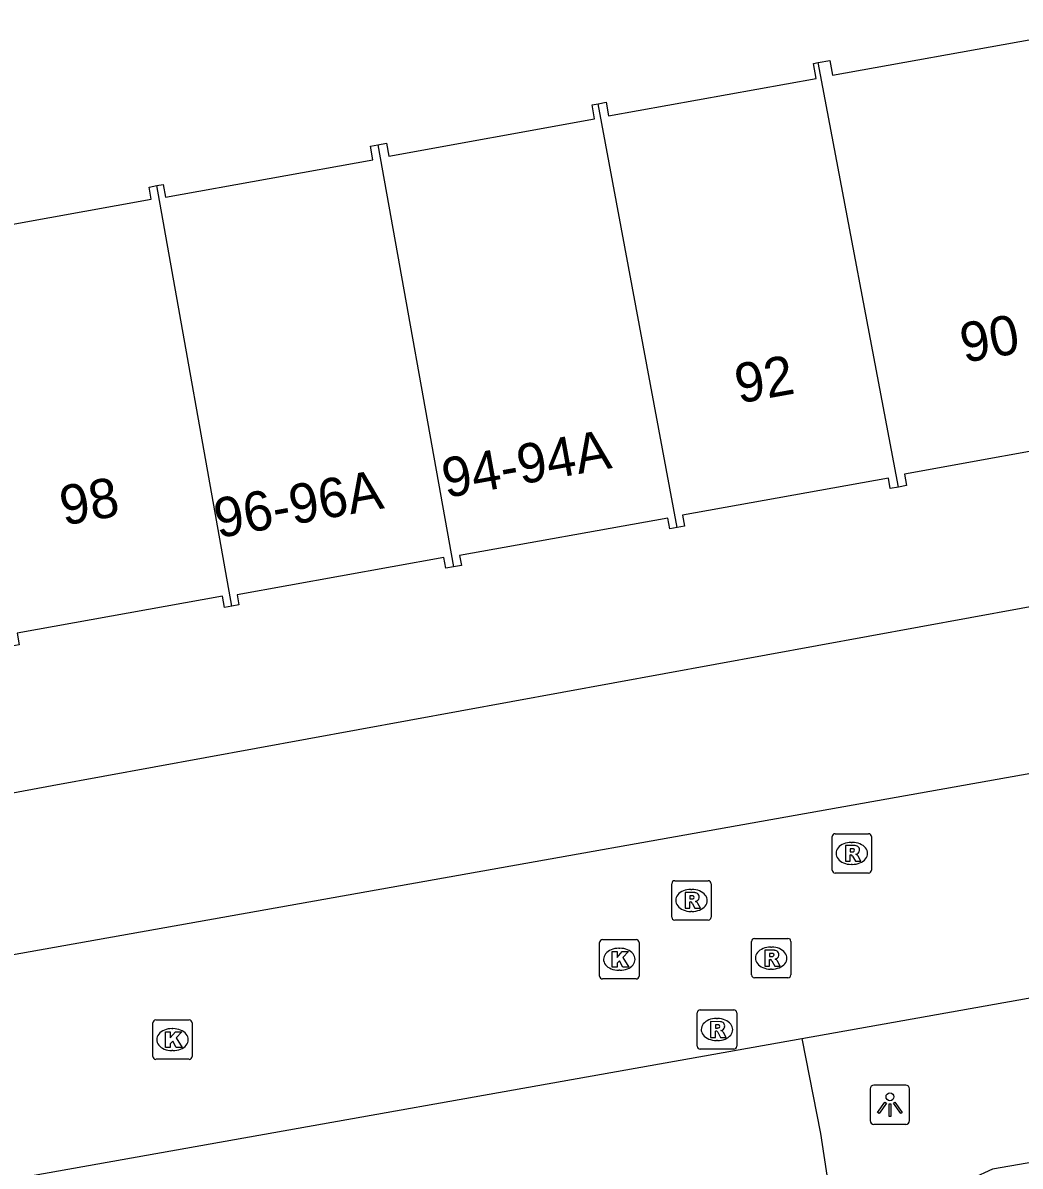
# Model space of a CAD drawing. Extents: x 157793 to 159380, y 380882 to 382313.
# Drawn here: x 158352.88 to 158378.21, y 381426.52 to 381455.55 of the extents above; entities that cross this region are included whole.
import ezdxf

# ---------------------------------------------------------------- set-up
doc = ezdxf.new("R2010")
doc.units = 0
for name, color, linetype in [('IMGEO_Kolk', 7, 'Continuous'), ('IMGEO_Lichtpunt', 7, 'Continuous'), ('IMGEO_Pand', 7, 'Continuous'), ('IMGEO_Pand_nummerreeks', 7, 'Continuous'), ('IMGEO_Rijbaan_lokaal_open', 7, 'Continuous'), ('IMGEO_Rioolput', 7, 'Continuous'), ('IMGEO_Voetpad_open', 7, 'Continuous')]:
    doc.layers.add(name, color=color, linetype=linetype)

msp = doc.modelspace()

# ---------------------------------------------------------------- linework, layer by layer
at = {"layer": 'IMGEO_Kolk'}
for p, q in [((158367.528, 381431.346), (158367.528, 381432.198)), ((158367.603, 381432.272), (158368.455, 381432.272)), ((158368.529, 381432.198), (158368.529, 381431.346)), ((158368.016, 381432.052), (158368.041, 381432.052)), ((158368.455, 381431.272), (158367.603, 381431.272)), ((158368.039, 381431.492), (158368.014, 381431.492)), ((158356.182, 381429.305), (158356.182, 381430.157)), ((158356.257, 381430.231), (158357.109, 381430.231)), ((158357.183, 381430.157), (158357.183, 381429.305)), ((158356.67, 381430.011), (158356.695, 381430.011)), ((158357.109, 381429.231), (158356.257, 381429.231)), ((158356.693, 381429.451), (158356.668, 381429.451))]:
    msp.add_line(p, q, dxfattribs=at)
for points in [[(158367.528, 381431.346), (158367.528, 381432.198)], [(158367.603, 381432.272), (158368.455, 381432.272)], [(158368.529, 381432.198), (158368.529, 381431.346)], [(158367.849, 381431.972), (158367.972, 381431.972), (158367.972, 381431.821), (158368.102, 381431.972), (158368.266, 381431.972), (158368.12, 381431.821), (158368.273, 381431.572), (158368.121, 381431.572), (158368.036, 381431.736), (158367.972, 381431.669), (158367.972, 381431.572), (158367.849, 381431.572), (158367.849, 381431.972)], [(158368.455, 381431.272), (158367.603, 381431.272)], [(158356.182, 381429.305), (158356.182, 381430.157)], [(158356.257, 381430.231), (158357.109, 381430.231)], [(158357.183, 381430.157), (158357.183, 381429.305)], [(158356.503, 381429.931), (158356.626, 381429.931), (158356.626, 381429.78), (158356.756, 381429.931), (158356.92, 381429.931), (158356.774, 381429.78), (158356.927, 381429.531), (158356.775, 381429.531), (158356.69, 381429.695), (158356.626, 381429.628), (158356.626, 381429.531), (158356.503, 381429.531), (158356.503, 381429.931)], [(158357.109, 381429.231), (158356.257, 381429.231)]]:
    msp.add_lwpolyline(points, dxfattribs=at)
for centre, start, end in [((158367.605, 381432.196), 91.552, 178.448), ((158367.605, 381432.196), 91.552, 178.448), ((158368.453, 381432.196), 1.552, 88.448), ((158368.453, 381432.196), 1.552, 88.448), ((158367.605, 381431.348), 181.552, 268.448), ((158367.605, 381431.348), 181.552, 268.448), ((158368.453, 381431.348), 271.552, 358.448), ((158368.453, 381431.348), 271.552, 358.448), ((158356.259, 381430.155), 91.552, 178.448), ((158356.259, 381430.155), 91.552, 178.448), ((158357.107, 381430.155), 1.552, 88.448), ((158357.107, 381430.155), 1.552, 88.448), ((158356.259, 381429.307), 181.552, 268.448), ((158356.259, 381429.307), 181.552, 268.448), ((158357.107, 381429.307), 271.552, 358.448), ((158357.107, 381429.307), 271.552, 358.448)]:
    msp.add_arc(centre, 0.0765, start, end, dxfattribs=at)
for centre, major_axis, ratio, start_param, end_param in [((158368.015, 381431.772), (-0.387, 0.002), 0.722429, 4.712389, 7.853982), ((158368.04, 381431.772), (-0.39, 0.002), 0.717154, 1.570796, 4.712389), ((158356.669, 381429.731), (-0.387, 0.002), 0.722429, 4.712389, 7.853982), ((158356.694, 381429.731), (-0.39, 0.002), 0.717154, 1.570796, 4.712389)]:
    msp.add_ellipse(centre, major_axis=major_axis, ratio=ratio, start_param=start_param, end_param=end_param, dxfattribs=at)
at = {"layer": 'IMGEO_Lichtpunt'}
for p, q in [((158374.401, 381428.481), (158374.401, 381427.674)), ((158374.401, 381428.481), (158374.401, 381427.674)), ((158375.303, 381428.576), (158374.495, 381428.576)), ((158375.303, 381428.576), (158374.495, 381428.576)), ((158375.397, 381427.674), (158375.397, 381428.481)), ((158375.397, 381427.674), (158375.397, 381428.481)), ((158374.495, 381427.58), (158375.303, 381427.58)), ((158374.495, 381427.58), (158375.303, 381427.58))]:
    msp.add_line(p, q, dxfattribs=at)
for points in [[(158374.775, 381428.145), (158374.814, 381428.117), (158374.626, 381427.855), (158374.588, 381427.882), (158374.775, 381428.145)], [(158374.877, 381428.097), (158374.924, 381428.097), (158374.924, 381427.775), (158374.877, 381427.775), (158374.877, 381428.097)], [(158374.987, 381428.117), (158375.025, 381428.144), (158375.212, 381427.882), (158375.173, 381427.854), (158374.987, 381428.117)]]:
    msp.add_lwpolyline(points, dxfattribs=at)
msp.add_circle((158374.9, 381428.279), 0.0994, dxfattribs=at)
for centre, start, end in [((158374.495, 381428.481), 90, 180), ((158374.495, 381428.481), 90, 180), ((158375.303, 381428.481), 0, 90), ((158375.303, 381428.481), 0, 90), ((158374.495, 381427.674), 180, 270), ((158374.495, 381427.674), 180, 270), ((158375.303, 381427.674), 270, 0), ((158375.303, 381427.674), 270, 360)]:
    msp.add_arc(centre, 0.0946, start, end, dxfattribs=at)
at = {"layer": 'IMGEO_Pand'}
for points in [[(158373.079, 381454.549), (158373.374, 381454.602), (158373.442, 381454.225), (158378.533, 381455.143), (158378.465, 381455.52), (158378.663, 381455.555)], [(158367.489, 381453.502), (158367.695, 381453.539), (158367.757, 381453.196), (158373.029, 381454.146), (158372.96, 381454.527), (158373.079, 381454.549)], [(158375.115, 381443.765), (158373.079, 381454.549)], [(158361.899, 381452.459), (158362.116, 381452.498), (158362.175, 381452.171), (158367.401, 381453.114), (158367.336, 381453.474), (158367.489, 381453.502)], [(158369.497, 381442.74), (158367.489, 381453.502)], [(158356.285, 381451.421), (158356.443, 381451.449), (158356.501, 381451.128), (158361.773, 381452.079), (158361.711, 381452.425), (158361.899, 381452.459)], [(158361.899, 381452.459), (158363.82, 381441.739)], [(158350.631, 381450.413), (158350.927, 381450.467), (158350.984, 381450.148), (158356.142, 381451.078), (158356.087, 381451.385), (158356.285, 381451.421)], [(158358.187, 381440.739), (158356.285, 381451.421)], [(158380.579, 381444.777), (158380.353, 381444.736), (158380.305, 381445.003), (158375.271, 381444.095), (158375.324, 381443.803), (158375.115, 381443.765)], [(158375.115, 381443.765), (158374.907, 381443.728), (158374.86, 381443.99), (158369.636, 381443.048), (158369.685, 381442.774), (158369.497, 381442.74)], [(158369.497, 381442.74), (158369.311, 381442.706), (158369.262, 381442.979), (158363.974, 381442.025), (158364.019, 381441.775), (158363.82, 381441.739)], [(158363.82, 381441.739), (158363.622, 381441.703), (158363.573, 381441.975), (158358.322, 381441.028), (158358.369, 381440.771), (158358.187, 381440.739)], [(158358.187, 381440.739), (158358.005, 381440.706), (158357.953, 381440.993), (158352.739, 381440.053), (158352.792, 381439.761), (158352.6, 381439.726)]]:
    msp.add_lwpolyline(points, dxfattribs=at)
at = {"layer": 'IMGEO_Rijbaan_lokaal_open'}
for points in [[(158389.687, 381438.882), (158388.503, 381438.277), (158347.078, 381430.896), (158347.04, 381431.137)], [(158372.662, 381429.759), (158387.962, 381432.489)], [(158353.167, 381426.285), (158372.662, 381429.759)]]:
    msp.add_lwpolyline(points, dxfattribs=at)
at = {"layer": 'IMGEO_Rioolput'}
for p, q in [((158373.432, 381434.035), (158373.432, 381434.887)), ((158373.507, 381434.961), (158374.359, 381434.961)), ((158373.92, 381434.741), (158373.945, 381434.741)), ((158374.433, 381434.887), (158374.433, 381434.035)), ((158373.943, 381434.181), (158373.918, 381434.181)), ((158374.359, 381433.961), (158373.507, 381433.961)), ((158369.36, 381432.84), (158369.36, 381433.692)), ((158369.435, 381433.766), (158370.287, 381433.766)), ((158370.361, 381433.692), (158370.361, 381432.84)), ((158369.848, 381433.546), (158369.873, 381433.546)), ((158369.871, 381432.986), (158369.846, 381432.986)), ((158370.287, 381432.766), (158369.435, 381432.766)), ((158371.384, 381431.375), (158371.384, 381432.227)), ((158371.459, 381432.301), (158372.311, 381432.301)), ((158372.385, 381432.227), (158372.385, 381431.375)), ((158371.872, 381432.081), (158371.897, 381432.081)), ((158371.895, 381431.521), (158371.87, 381431.521)), ((158372.311, 381431.301), (158371.459, 381431.301)), ((158370.008, 381429.562), (158370.008, 381430.414)), ((158370.083, 381430.488), (158370.935, 381430.488)), ((158371.009, 381430.414), (158371.009, 381429.562)), ((158370.496, 381430.268), (158370.521, 381430.268)), ((158370.935, 381429.488), (158370.083, 381429.488)), ((158370.519, 381429.708), (158370.494, 381429.708))]:
    msp.add_line(p, q, dxfattribs=at)
for points in [[(158373.432, 381434.035), (158373.432, 381434.887)], [(158373.507, 381434.961), (158374.359, 381434.961)], [(158374.433, 381434.887), (158374.433, 381434.035)], [(158374.021, 381434.659), (158373.769, 381434.661), (158373.769, 381434.261)], [(158373.769, 381434.261), (158373.893, 381434.261), (158373.893, 381434.423), (158373.904, 381434.423)], [(158373.947, 381434.58), (158373.893, 381434.58), (158373.893, 381434.499)], [(158373.893, 381434.499), (158373.945, 381434.499)], [(158373.951, 381434.394), (158374.022, 381434.261), (158374.162, 381434.261), (158374.097, 381434.387)], [(158374.359, 381433.961), (158373.507, 381433.961)], [(158369.36, 381432.84), (158369.36, 381433.692)], [(158369.435, 381433.766), (158370.287, 381433.766)], [(158370.361, 381433.692), (158370.361, 381432.84)], [(158369.949, 381433.464), (158369.697, 381433.466), (158369.697, 381433.066)], [(158369.875, 381433.385), (158369.821, 381433.385), (158369.821, 381433.304)], [(158369.821, 381433.304), (158369.873, 381433.304)], [(158369.697, 381433.066), (158369.821, 381433.066), (158369.821, 381433.228), (158369.832, 381433.228)], [(158369.879, 381433.199), (158369.95, 381433.066), (158370.09, 381433.066), (158370.025, 381433.192)], [(158370.287, 381432.766), (158369.435, 381432.766)], [(158371.384, 381431.375), (158371.384, 381432.227)], [(158371.459, 381432.301), (158372.311, 381432.301)], [(158372.385, 381432.227), (158372.385, 381431.375)], [(158371.973, 381431.999), (158371.721, 381432.001), (158371.721, 381431.601)], [(158371.899, 381431.92), (158371.845, 381431.92), (158371.845, 381431.839)], [(158371.845, 381431.839), (158371.897, 381431.839)], [(158371.721, 381431.601), (158371.845, 381431.601), (158371.845, 381431.763), (158371.856, 381431.763)], [(158371.903, 381431.734), (158371.974, 381431.601), (158372.114, 381431.601), (158372.049, 381431.727)], [(158372.311, 381431.301), (158371.459, 381431.301)], [(158370.008, 381429.562), (158370.008, 381430.414)], [(158370.083, 381430.488), (158370.935, 381430.488)], [(158371.009, 381430.414), (158371.009, 381429.562)], [(158370.597, 381430.186), (158370.345, 381430.188), (158370.345, 381429.788)], [(158370.523, 381430.107), (158370.469, 381430.107), (158370.469, 381430.026)], [(158370.345, 381429.788), (158370.469, 381429.788), (158370.469, 381429.95), (158370.48, 381429.95)], [(158370.469, 381430.026), (158370.521, 381430.026)], [(158370.527, 381429.921), (158370.598, 381429.788), (158370.738, 381429.788), (158370.673, 381429.914)], [(158370.935, 381429.488), (158370.083, 381429.488)]]:
    msp.add_lwpolyline(points, dxfattribs=at)
for centre, radius, start, end in [((158373.509, 381434.885), 0.0765, 91.552, 178.448), ((158373.509, 381434.885), 0.0765, 91.552, 178.448), ((158374.357, 381434.885), 0.0765, 1.552, 88.448), ((158374.357, 381434.885), 0.0765, 1.552, 88.448), ((158373.903, 381434.37), 0.0533, 26.0293, 88.6989), ((158373.929, 381434.688), 0.19, 274.7715, 282.9687), ((158373.953, 381434.484), 0.0964, 77.0061, 93.1865), ((158373.967, 381434.541), 0.0378, 276.6634, 79.6772), ((158374.02, 381434.549), 0.109, 350.3612, 89.416), ((158374.018, 381434.549), 0.112, 277.5842, 350.9817), ((158374.002, 381434.334), 0.108, 29.5134, 73.7905), ((158373.509, 381434.037), 0.0765, 181.552, 268.448), ((158373.509, 381434.037), 0.0765, 181.552, 268.448), ((158374.357, 381434.037), 0.0765, 271.552, 358.448), ((158374.357, 381434.037), 0.0765, 271.552, 358.448), ((158369.437, 381433.69), 0.0765, 91.552, 178.448), ((158369.437, 381433.69), 0.0765, 91.552, 178.448), ((158370.285, 381433.69), 0.0765, 1.552, 88.448), ((158370.285, 381433.69), 0.0765, 1.552, 88.448), ((158369.857, 381433.493), 0.19, 274.7715, 282.9687), ((158369.881, 381433.289), 0.0964, 77.0061, 93.1865), ((158369.895, 381433.346), 0.0378, 276.6634, 79.6772), ((158369.948, 381433.354), 0.109, 350.3612, 89.416), ((158369.946, 381433.354), 0.112, 277.5842, 350.9817), ((158369.831, 381433.175), 0.0533, 26.0293, 88.6989), ((158369.93, 381433.139), 0.108, 29.5134, 73.7905), ((158369.437, 381432.842), 0.0765, 181.552, 268.448), ((158369.437, 381432.842), 0.0765, 181.552, 268.448), ((158370.285, 381432.842), 0.0765, 271.552, 358.448), ((158370.285, 381432.842), 0.0765, 271.552, 358.448), ((158371.461, 381432.225), 0.0765, 91.552, 178.448), ((158371.461, 381432.225), 0.0765, 91.552, 178.448), ((158372.309, 381432.225), 0.0765, 1.552, 88.448), ((158372.309, 381432.225), 0.0765, 1.552, 88.448), ((158371.881, 381432.028), 0.19, 274.7715, 282.9687), ((158371.905, 381431.824), 0.0964, 77.0061, 93.1865), ((158371.919, 381431.881), 0.0378, 276.6634, 79.6772), ((158371.972, 381431.889), 0.109, 350.3612, 89.416), ((158371.97, 381431.889), 0.112, 277.5842, 350.9817), ((158371.855, 381431.71), 0.0533, 26.0293, 88.6989), ((158371.954, 381431.674), 0.108, 29.5134, 73.7905), ((158371.461, 381431.377), 0.0765, 181.552, 268.448), ((158371.461, 381431.377), 0.0765, 181.552, 268.448), ((158372.309, 381431.377), 0.0765, 271.552, 358.448), ((158372.309, 381431.377), 0.0765, 271.552, 358.448), ((158370.085, 381430.412), 0.0765, 91.552, 178.448), ((158370.085, 381430.412), 0.0765, 91.552, 178.448), ((158370.933, 381430.412), 0.0765, 1.552, 88.448), ((158370.933, 381430.412), 0.0765, 1.552, 88.448), ((158370.529, 381430.011), 0.0964, 77.0061, 93.1865), ((158370.543, 381430.068), 0.0378, 276.6634, 79.6772), ((158370.596, 381430.076), 0.109, 350.3612, 89.416), ((158370.479, 381429.897), 0.0533, 26.0293, 88.6989), ((158370.505, 381430.215), 0.19, 274.7715, 282.9687), ((158370.594, 381430.076), 0.112, 277.5842, 350.9817), ((158370.578, 381429.861), 0.108, 29.5134, 73.7905), ((158370.085, 381429.564), 0.0765, 181.552, 268.448), ((158370.085, 381429.564), 0.0765, 181.552, 268.448), ((158370.933, 381429.564), 0.0765, 271.552, 358.448), ((158370.933, 381429.564), 0.0765, 271.552, 358.448)]:
    msp.add_arc(centre, radius, start, end, dxfattribs=at)
for centre, major_axis, ratio, start_param, end_param in [((158373.919, 381434.461), (-0.387, 0.002), 0.722429, 4.712389, 7.853982), ((158373.944, 381434.461), (-0.39, 0.002), 0.717154, 1.570796, 4.712389), ((158369.847, 381433.266), (-0.387, 0.002), 0.722429, 4.712389, 7.853982), ((158369.872, 381433.266), (-0.39, 0.002), 0.717154, 1.570796, 4.712389), ((158371.871, 381431.801), (-0.387, 0.002), 0.722429, 4.712389, 7.853982), ((158371.896, 381431.801), (-0.39, 0.002), 0.717154, 1.570796, 4.712389), ((158370.495, 381429.988), (-0.387, 0.002), 0.722429, 4.712389, 7.853982), ((158370.52, 381429.988), (-0.39, 0.002), 0.717154, 1.570796, 4.712389)]:
    msp.add_ellipse(centre, major_axis=major_axis, ratio=ratio, start_param=start_param, end_param=end_param, dxfattribs=at)
at = {"layer": 'IMGEO_Voetpad_open'}
for points in [[(158387.301, 381442.337), (158353.628, 381436.175), (158352.398, 381435.95), (158347.332, 381435.023), (158347.326, 381435.057)], [(158372.662, 381429.759), (158373.135, 381427.348), (158373.513, 381424.892)], [(158391.883, 381428.934), (158377.508, 381426.445), (158376.475, 381425.963)]]:
    msp.add_lwpolyline(points, dxfattribs=at)

# ---------------------------------------------------------------- texts
at = {"layer": 'IMGEO_Pand_nummerreeks'}
for s, rotation, p in [('90', 10.25, (158376.783, 381446.918)), ('92', 10.25, (158371.062, 381445.884)), ('94-94A', 10.2273, (158363.625, 381443.486)), ('98', 10.25, (158353.921, 381442.784)), ('96-96A', 10.2216, (158357.837, 381442.465))]:
    msp.add_text(s, height=1, rotation=rotation, dxfattribs=at).set_placement(p)

doc.saveas('drawing.dxf')
